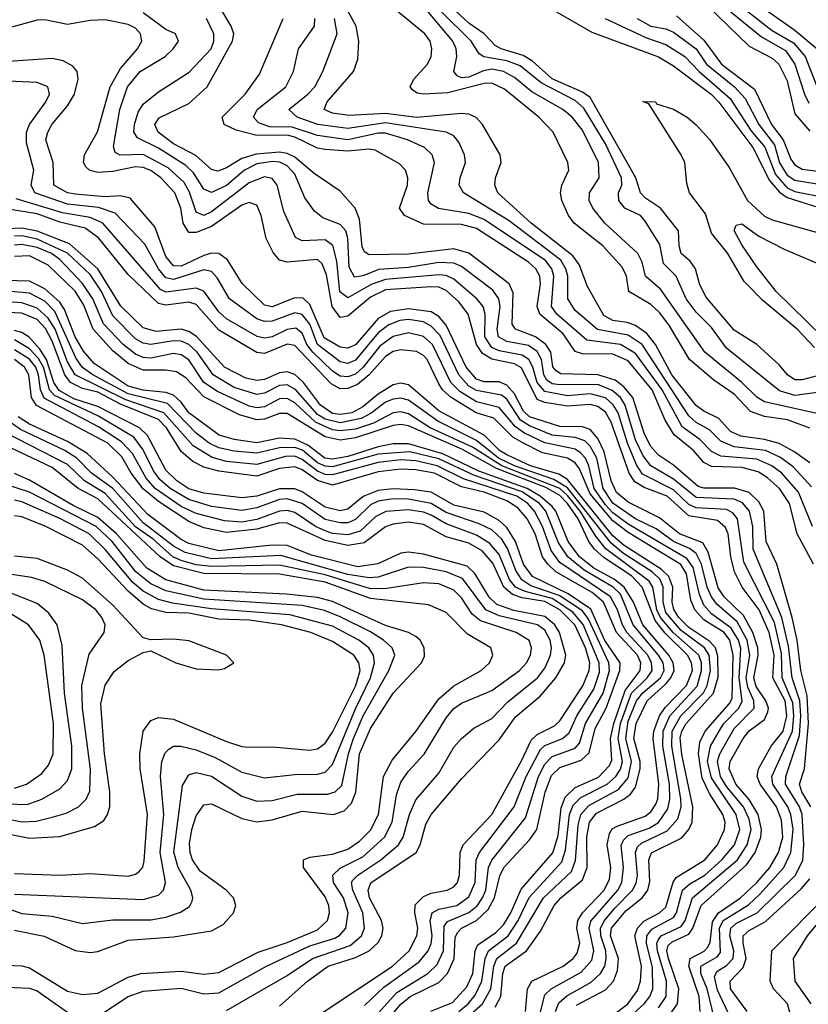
# Model space of a CAD drawing. Header units: inches. Extents: x 884549 to 1028252, y 526810 to 653624.
# Tile 1055 of 1056: x 1015004 to 1017086, y 635829 to 638427. Entities that reach past the tile are written whole.
import ezdxf

# ---------------------------------------------------------------- set-up
doc = ezdxf.new("R2010")
doc.units = ezdxf.units.IN
doc.header["$MEASUREMENT"] = 0
doc.layers.add('B0613', color=7, linetype='Continuous')

msp = doc.modelspace()

# ---------------------------------------------------------------- linework, layer by layer
at = {"layer": 'B0613', "color": 5}
for points, elevation in [([(1016826.8, 638526.8), (1016990, 638398.2), (1017046.3, 638366.3), (1017077.3, 638330), (1017109, 638249)], 1860), ([(1017090, 637257.4), (1017048, 637288), (1017008.9, 637308.9), (1016970, 637319.7), (1016907.7, 637327.7), (1016880.2, 637340.2), (1016850, 637374.5), (1016810, 637393.8), (1016790, 637408.7), (1016725.1, 637490), (1016682.6, 637570), (1016659.2, 637599.2), (1016630, 637619.7), (1016607.9, 637627.9), (1016570, 637632.9), (1016546.2, 637646.2), (1016503.3, 637723.3), (1016480.8, 637780.8), (1016464.2, 637804.2), (1016354.1, 637890), (1016266.5, 637970), (1016258.5, 637990), (1016259.7, 638010), (1016274.9, 638050), (1016272.3, 638070), (1016225.7, 638150), (1016209.2, 638169.2), (1016190, 638177.8), (1016170, 638179.6), (1016051.1, 638168.9), (1015970, 638179.3), (1015873.7, 638173.7), (1015830, 638180.6), (1015808, 638190), (1015815.5, 638210), (1015885.1, 638290), (1015897, 638323), (1015898.9, 638370), (1015892.6, 638410), (1015850, 638488.1)], 1820), ([(1017124.1, 637384.1), (1016970, 637418.4), (1016950, 637431.2), (1016910.6, 637470), (1016812.7, 637550), (1016695.8, 637715.8), (1016655.9, 637750), (1016647.5, 637787.5), (1016635.5, 637810), (1016548.7, 637890), (1016516.7, 637930), (1016507.7, 637950), (1016508.4, 637970), (1016533.3, 638010), (1016532.3, 638050), (1016490, 638135.6), (1016462.2, 638170), (1016437.8, 638190), (1016356.3, 638236.3), (1016310, 638274.6), (1016280.7, 638290), (1016250, 638296), (1016228.2, 638291.8), (1016190, 638275.7), (1016170, 638273.5), (1016158.4, 638278.4), (1016149.6, 638290), (1016157.9, 638330), (1016156.4, 638350), (1016147.8, 638370), (1016050, 638487.6)], 1760), ([(1016791.6, 638491.6), (1016930, 638357), (1016990, 638325.5), (1017008, 638310), (1017030, 638265.3), (1017050, 638178.9), (1017090, 638132.4)], 1820), ([(1016806, 638510), (1016962, 638382), (1017025.5, 638345.5), (1017050, 638310), (1017075.6, 638230), (1017087.1, 638207.1)], 1840), ([(1016893.2, 638510), (1017050, 638399.4), (1017109.5, 638350)], 1880), ([(1016390, 638465.5), (1016514.4, 638394.4), (1016690, 638329.2), (1016730, 638305.5), (1016828.9, 638230), (1016850, 638209.6), (1016939.6, 638090), (1016982.9, 638002.9), (1017010, 637972), (1017030, 637957.4), (1017130, 637926.2)], 1720), ([(1016838.4, 635790), (1016818.9, 635870), (1016801.7, 635910), (1016802.2, 635930), (1016845.3, 635954.7), (1016854.1, 635965.9), (1016851.2, 636030), (1016860.8, 636050), (1016928.3, 636091.7), (1016959.1, 636120.9), (1017021.1, 636190), (1017039.6, 636230), (1017045.4, 636290), (1017039.7, 636330), (1017031.7, 636350), (1016991.8, 636410), (1016989.2, 636430), (1017043.7, 636550), (1017047.6, 636590), (1017044.8, 636624.8), (1017017.1, 636690), (1017014.9, 636754.9), (1016996.2, 636836.2), (1016915.6, 636995.6), (1016899.2, 637110), (1016886.2, 637126.2), (1016870, 637134.5), (1016790, 637138.9), (1016770, 637147.7), (1016730, 637186.3), (1016648.2, 637228.2), (1016632.1, 637252.1), (1016608.1, 637310), (1016583.5, 637390), (1016571, 637411), (1016550, 637428.9), (1016510, 637439.4), (1016450, 637434.4), (1016390, 637445.9), (1016370.1, 637470), (1016358.9, 637510), (1016348.3, 637530), (1016330, 637541.9), (1016270, 637552.8), (1016250, 637561.7), (1016231.8, 637590), (1016232.5, 637650), (1016227.2, 637670), (1016210.6, 637690), (1016150, 637742.6), (1016130, 637751.6), (1016110, 637753.4), (1015970, 637741.3), (1015931.5, 637728.5), (1015870, 637693), (1015848.8, 637708.8), (1015840.7, 637790), (1015830.9, 637830.9), (1015810, 637846.5), (1015750, 637843.4), (1015732.3, 637852.3), (1015700.9, 637920.9), (1015684, 637990), (1015670, 638008), (1015650, 638012), (1015610, 637996.4), (1015510, 637919.8), (1015490, 637910), (1015470, 637919), (1015452.1, 637972.1), (1015437.7, 637997.7), (1015395.7, 638035.7), (1015330, 638071), (1015269.3, 638069.3), (1015256.2, 638076.2), (1015252, 638092), (1015267.9, 638190), (1015288.9, 638250), (1015322.2, 638290), (1015388.2, 638330), (1015408.9, 638350), (1015423.2, 638370), (1015415, 638390), (1015390, 638400.7), (1015330, 638444.6)], 1960), ([(1017092.8, 636350), (1017068.3, 636390), (1017062.6, 636410), (1017075.8, 636450), (1017086, 636570), (1017083.2, 636643.2), (1017066.3, 636710), (1017056.5, 636790), (1017043.5, 636850), (1017003, 636990), (1016974.1, 637050), (1016968.3, 637130), (1016955.2, 637155.2), (1016930, 637179.2), (1016890.9, 637190.9), (1016810.5, 637190.5), (1016795.3, 637195.3), (1016730, 637251.4), (1016690, 637277.6), (1016670, 637301.2), (1016653.4, 637333.4), (1016622.3, 637430), (1016598.4, 637458.4), (1016575.6, 637475.6), (1016530, 637490), (1016432.1, 637492.1), (1016420.1, 637500.1), (1016411.3, 637511.3), (1016405.9, 637550), (1016393.2, 637570), (1016365.4, 637590), (1016313, 637610), (1016304, 637624), (1016306.6, 637706.6), (1016296.5, 637730), (1016190, 637810.9), (1016150, 637822.1), (1016030, 637808.3), (1015926.9, 637806.9), (1015914.2, 637814.2), (1015907.7, 637827.7), (1015900.6, 637900.6), (1015889.7, 637929.7), (1015850, 637974.4), (1015781.2, 638021.2), (1015730, 638063.8), (1015710, 638073.8), (1015690, 638077.3), (1015628, 638072), (1015590, 638061), (1015550, 638036), (1015527.1, 638027.1), (1015510, 638031.4), (1015468.8, 638068.8), (1015410, 638099.3), (1015369.3, 638130), (1015360.8, 638150), (1015372.4, 638167.6), (1015450, 638205.4), (1015498.8, 638250), (1015565.8, 638370), (1015569, 638390), (1015562.1, 638410), (1015535.3, 638455.3)], 1920), ([(1017090, 637349.5), (1017031, 637371), (1016970, 637379.7), (1016933, 637393), (1016890, 637438.8), (1016836.2, 637476.2), (1016772.3, 637530), (1016719.6, 637619.6), (1016693.4, 637653.4), (1016670, 637675.4), (1016611.6, 637710), (1016605.7, 637750), (1016594, 637774), (1016543.4, 637830), (1016468.1, 637890), (1016452.5, 637910), (1016434.8, 637950), (1016431.8, 637970), (1016435, 637990), (1016453.7, 638030), (1016451.2, 638050), (1016412.1, 638130), (1016374.6, 638170), (1016284, 638244), (1016250, 638259.5), (1016230, 638258.4), (1016134, 638234), (1016070.2, 638230.2), (1016053, 638233), (1016041.4, 638241.4), (1016034.5, 638250), (1016044.6, 638270), (1016080.8, 638310), (1016089.9, 638330), (1016092, 638350), (1016087.3, 638370), (1016073.8, 638390), (1015990, 638458.6)], 1780), ([(1017110, 637443.5), (1017050, 637435.4), (1017010, 637447.8), (1016870, 637560.1), (1016830, 637614.9), (1016790, 637655.3), (1016763.2, 637690), (1016737.1, 637750), (1016703.6, 637783.6), (1016694.1, 637834.1), (1016655.5, 637895.5), (1016642.5, 637910), (1016601.2, 637930), (1016585.9, 637950), (1016584.6, 637970), (1016593.2, 637990), (1016592.2, 638010), (1016550, 638099.2), (1016493.1, 638193.1), (1016470, 638213.3), (1016380.2, 638260.2), (1016325.5, 638305.5), (1016290, 638318.2), (1016229.1, 638329.1), (1016216.5, 638336.5), (1016195.8, 638370), (1016114.9, 638450)], 1740), ([(1017110, 637487.4), (1017070, 637476.8), (1017050, 637476.8), (1017030.7, 637490), (1017010, 637515.6), (1016950, 637569.9), (1016890, 637607.9), (1016815.5, 637695.5), (1016798.4, 637730), (1016787.8, 637770), (1016773.8, 637790), (1016750.2, 637810.2), (1016744.7, 637830), (1016743.4, 637870), (1016695.3, 637930), (1016655.9, 637955.9), (1016642.7, 637970), (1016630.9, 638010), (1016510, 638221.3), (1016490, 638236.1), (1016410, 638270.9), (1016357.5, 638317.5), (1016332.8, 638332.8), (1016274.9, 638350), (1016258.9, 638358.9), (1016229.9, 638390), (1016190, 638417.4), (1016154.8, 638450)], 1720), ([(1016737.4, 638437.4), (1016810, 638373), (1016856.6, 638310), (1016943.4, 638243.4), (1016988.7, 638150), (1017019.8, 638110), (1017039.3, 638059.3), (1017050, 638044.3), (1017070, 638032.9), (1017130, 638024.3)], 1780), ([(1016800.6, 635810), (1016797.8, 635850), (1016770.3, 635930), (1016773.6, 635950), (1016810.9, 635969.1), (1016820.6, 635979.4), (1016827.1, 635992.9), (1016833, 636047), (1016848.7, 636070), (1016906.8, 636110), (1016950, 636150.4), (1016984, 636190), (1017007.1, 636230), (1017018.2, 636270), (1017014.8, 636314.8), (1017001.5, 636350), (1016958.4, 636410), (1016950.4, 636430), (1016954, 636450), (1016987.3, 636510), (1017019.8, 636550), (1017029.3, 636590), (1017024.4, 636630), (1016992.5, 636690), (1016995.4, 636750), (1016982.8, 636810), (1016956.3, 636870), (1016911.4, 636930), (1016890.7, 636970), (1016881, 637010), (1016874.2, 637070), (1016867.4, 637087.4), (1016845.8, 637105.8), (1016770, 637118.1), (1016712.9, 637170), (1016652.8, 637192.8), (1016627.9, 637207.9), (1016612.7, 637230), (1016565.3, 637365.3), (1016550, 637391.8), (1016530, 637406), (1016510, 637411.3), (1016450, 637407.5), (1016390, 637417.3), (1016370, 637424.9), (1016328.3, 637508.3), (1016310, 637519.2), (1016250, 637530.9), (1016226.1, 637546.1), (1016209.7, 637570), (1016188, 637650), (1016162.8, 637682.8), (1016130, 637712.8), (1016110, 637721), (1016090, 637722.4), (1015970, 637713.9), (1015930, 637695), (1015870, 637644.6), (1015850, 637641.5), (1015828.8, 637670), (1015813.8, 637753.8), (1015802.7, 637782.7), (1015790, 637794.6), (1015710, 637786.8), (1015690, 637792.5), (1015672.9, 637812.9), (1015654.2, 637850), (1015641.5, 637910), (1015630, 637937.7), (1015610, 637944.2), (1015590, 637937.8), (1015510, 637881.1), (1015470, 637865.3), (1015450, 637865.1), (1015435.5, 637890), (1015429.6, 637930), (1015413.4, 637970), (1015376.4, 638010), (1015350, 638028.6), (1015330, 638036.7), (1015310, 638038.7), (1015250, 638026.1), (1015210, 638024), (1015189.3, 638029.3), (1015178.9, 638038.9), (1015172.3, 638050), (1015175, 638070), (1015209, 638131), (1015243, 638250), (1015270, 638298.3), (1015314.6, 638350), (1015326.4, 638370), (1015323.2, 638390), (1015310, 638404.3), (1015290, 638414), (1015230, 638426.2), (1015190, 638424.6), (1015130, 638414.5), (1015070, 638426.8), (1015050, 638426), (1014950, 638398.4)], 1980), ([(1016882.3, 635790), (1016846.3, 635866.3), (1016838.2, 635901.8), (1016844, 635916), (1016870, 635931.8), (1016887.3, 635950), (1016888.9, 635970), (1016878.5, 636010), (1016881.4, 636030), (1016896.6, 636043.4), (1016950.7, 636070), (1017051.3, 636168.7), (1017071.2, 636208.8), (1017074.3, 636250), (1017069.8, 636330), (1017062.4, 636350), (1017025.4, 636410), (1017026.1, 636430), (1017062.1, 636537.9), (1017066.2, 636590), (1017063.5, 636630), (1017043.3, 636690), (1017033.8, 636773.8), (1017016.2, 636850), (1016940.5, 637030), (1016939, 637090), (1016930.2, 637130), (1016912.1, 637152.1), (1016890, 637161.4), (1016790, 637165.9), (1016730, 637214.5), (1016670, 637250.2), (1016650, 637276.2), (1016630, 637318.7), (1016602.7, 637410), (1016589.9, 637429.9), (1016568.4, 637448.4), (1016530, 637464), (1016430, 637463.7), (1016410, 637466.5), (1016395.9, 637475.9), (1016387.2, 637490), (1016381.1, 637530), (1016370, 637551.4), (1016347.2, 637567.2), (1016290, 637577.6), (1016268.1, 637590), (1016264.2, 637610), (1016272.4, 637670), (1016269, 637690), (1016253.2, 637713.2), (1016170, 637775.6), (1016150, 637784.5), (1016110, 637785.9), (1016030, 637773.5), (1015952.4, 637767.6), (1015910, 637750.9), (1015887.5, 637747.5), (1015874, 637774), (1015870.1, 637850.1), (1015865.2, 637870), (1015850, 637886.5), (1015804, 637904), (1015782.1, 637922.1), (1015756.6, 637956.6), (1015730, 638019), (1015710, 638041.3), (1015690.6, 638050.6), (1015672.4, 638052.4), (1015630, 638046.4), (1015597.3, 638030), (1015550, 637989.6), (1015510, 637970.8), (1015490, 637979.9), (1015462.6, 638022.6), (1015442.2, 638042.2), (1015370, 638088.2), (1015315.1, 638115.1), (1015305.4, 638130), (1015307.2, 638150), (1015316.9, 638183.1), (1015330, 638203.9), (1015370, 638236.9), (1015451.7, 638288.3), (1015509.6, 638350), (1015516.6, 638370), (1015516.1, 638390), (1015496.8, 638430)], 1940), ([(1017099.5, 636990), (1017056.5, 637070), (1017036.4, 637150), (1017009.7, 637190), (1016978.4, 637218.4), (1016953.8, 637233.8), (1016910, 637245), (1016830, 637247.8), (1016810, 637258.8), (1016783.1, 637290), (1016731.6, 637331.6), (1016707.5, 637370), (1016673.7, 637450), (1016610, 637526.6), (1016570, 637544.7), (1016490, 637545.2), (1016470, 637551.3), (1016438.2, 637598.2), (1016377.2, 637650), (1016370.1, 637670), (1016378.4, 637730), (1016377, 637750), (1016366.8, 637770), (1016346.9, 637786.9), (1016210, 637876.4), (1016170, 637886.3), (1016070, 637887), (1016019.4, 637910), (1016006.2, 637930), (1016027.5, 637990), (1016028.5, 638010), (1016022.8, 638030), (1016006.9, 638046.9), (1015942.4, 638082.4), (1015924.9, 638084.9), (1015870, 638080), (1015810, 638084.4), (1015790, 638087.8), (1015730, 638117.1), (1015710, 638122.3), (1015630, 638121.5), (1015575.2, 638135.2), (1015543.4, 638150), (1015538.5, 638170), (1015598.8, 638230), (1015636.8, 638283.2), (1015699.9, 638430)], 1880), ([(1017097, 637090), (1017060.2, 637180.2), (1017015.7, 637230), (1016989.3, 637250), (1016950, 637267.1), (1016855.2, 637275.2), (1016830, 637287.3), (1016799.5, 637319.5), (1016753.1, 637353.1), (1016700.4, 637450), (1016630, 637546.5), (1016590, 637570.1), (1016501.4, 637581.5), (1016421.6, 637650), (1016407.4, 637670), (1016414.1, 637750), (1016408.5, 637770), (1016391.9, 637791.9), (1016230, 637899.5), (1016190, 637915.5), (1016109.1, 637929.1), (1016090, 637940.4), (1016083.3, 637950), (1016081, 637970), (1016099.1, 638050), (1016093.2, 638070), (1016072.8, 638090), (1016028.1, 638110), (1015970, 638127.4), (1015950, 638127.4), (1015870, 638110.3), (1015790, 638121.6), (1015723.4, 638143.4), (1015664.5, 638144.5), (1015634.6, 638154.6), (1015621.3, 638170), (1015630.6, 638190), (1015706.7, 638250), (1015726.5, 638290), (1015740.1, 638350), (1015782.1, 638410), (1015782.8, 638430)], 1860), ([(1017094.5, 637194.5), (1017046.4, 637246.4), (1017012, 637272), (1016973, 637290), (1016890, 637300.3), (1016854.6, 637314.6), (1016825.2, 637345.2), (1016790, 637363.8), (1016770, 637381.6), (1016647.3, 637570), (1016610, 637594.6), (1016529.2, 637609.2), (1016470, 637659.8), (1016450.8, 637690), (1016450.8, 637750), (1016445.5, 637770), (1016432.1, 637792.1), (1016296.1, 637896.1), (1016175.3, 637970), (1016164.5, 637990), (1016166.7, 638010), (1016180.6, 638050), (1016178, 638070), (1016163.6, 638103.6), (1016150, 638120.7), (1016129.7, 638130), (1015970, 638155), (1015870, 638139.7), (1015790.8, 638150), (1015736.1, 638170), (1015714.5, 638190), (1015764.9, 638230), (1015783.1, 638250), (1015804, 638290), (1015841.9, 638390), (1015834.9, 638430)], 1840), ([(1016549.8, 638429.8), (1016658.8, 638378.8), (1016710, 638361.6), (1016760.1, 638330), (1016797.9, 638290), (1016879.3, 638219.3), (1016934.4, 638134.4), (1016970.7, 638090.7), (1016998.9, 638018.9), (1017030, 637983.6), (1017050, 637973.7), (1017130, 637958.2)], 1740), ([(1016633.7, 638430), (1016670, 638409.9), (1016710, 638402.7), (1016730, 638394.4), (1016789.6, 638350), (1016817, 638310), (1016890.5, 638250), (1016918.7, 638218.6), (1016955.5, 638150), (1016996.3, 638096.3), (1017010, 638049.4), (1017030, 638016.4), (1017050, 638003.2), (1017130, 637990)], 1760), ([(1016719.7, 635800.3), (1016740.7, 635830), (1016743.6, 635870), (1016716.3, 635950), (1016711.9, 635970), (1016716.2, 635983.8), (1016726.1, 635993.9), (1016770, 636014), (1016780.7, 636030), (1016802.6, 636090), (1016922.9, 636197.1), (1016945.5, 636230), (1016960.5, 636270), (1016962.2, 636290), (1016953.6, 636330), (1016930, 636369.8), (1016894.7, 636410), (1016876.7, 636450), (1016879.4, 636470), (1016913.7, 636530), (1016929.4, 636550.6), (1016970, 636580.5), (1016979.1, 636600.9), (1016980.4, 636610), (1016973.3, 636630), (1016947.9, 636667.9), (1016942.4, 636690), (1016953.7, 636750), (1016952.5, 636770), (1016939, 636810), (1016914.6, 636854.6), (1016864, 636904), (1016848.1, 636928.1), (1016821.7, 637021.7), (1016806.9, 637046.9), (1016746, 637070), (1016692.7, 637112.7), (1016610, 637154.2), (1016579.5, 637179.5), (1016565.2, 637210), (1016547.1, 637287.1), (1016530, 637321.8), (1016510, 637345.5), (1016490, 637352.9), (1016430, 637353.9), (1016350, 637378.8), (1016333.7, 637393.8), (1016310, 637440), (1016290, 637462.8), (1016270, 637471), (1016230, 637471.4), (1016210, 637478.5), (1016182.7, 637510), (1016130, 637620.9), (1016110, 637643.8), (1016090, 637656.5), (1016030, 637664.1), (1015982.6, 637657.4), (1015950, 637638.7), (1015890, 637569.4), (1015870, 637560.2), (1015850, 637562.7), (1015807.8, 637587.8), (1015770, 637675.3), (1015752.4, 637692.4), (1015730, 637693.4), (1015670, 637669.2), (1015650, 637674), (1015591.1, 637731.1), (1015552.9, 637793), (1015530, 637809.9), (1015510, 637810.5), (1015490, 637804.7), (1015430, 637777), (1015410, 637777.9), (1015390, 637802.1), (1015360.5, 637880.5), (1015295.7, 637955.7), (1015270, 637961.8), (1015230, 637959.4), (1015150, 637966.4), (1015129.9, 637970), (1015093.7, 637990), (1015092.4, 638050), (1015073.2, 638110), (1015077.8, 638130), (1015089.2, 638150), (1015130, 638199.7), (1015148.2, 638230), (1015158.6, 638270), (1015155.8, 638290), (1015144.3, 638304.3), (1015118.7, 638318.7), (1015090, 638324.1), (1014910, 638312.6)], 2020), ([(1016690, 635819.4), (1016710.9, 635850), (1016711.3, 635890), (1016687.9, 635970), (1016686.2, 635990), (1016690, 635999.9), (1016697.7, 636010), (1016750, 636034.7), (1016760.3, 636050), (1016780.1, 636110), (1016898.5, 636210), (1016924.8, 636250), (1016934.6, 636290), (1016930, 636317.1), (1016914.6, 636350), (1016870, 636403.9), (1016854.1, 636430), (1016845.9, 636470), (1016852.1, 636490), (1016890, 636556.3), (1016942.9, 636610), (1016941.6, 636630), (1016925.9, 636665.9), (1016921.6, 636690), (1016931.5, 636750), (1016924.5, 636790), (1016897.9, 636837.9), (1016844.4, 636884.4), (1016830, 636903.8), (1016818.9, 636930), (1016803.9, 636990), (1016790, 637018.9), (1016772.1, 637032.1), (1016729.5, 637050), (1016683.9, 637083.9), (1016630, 637110.3), (1016570, 637151.2), (1016544.6, 637190), (1016527.7, 637270), (1016510, 637301.9), (1016495.6, 637315.6), (1016470, 637324.3), (1016410, 637330.5), (1016350, 637355.3), (1016325.7, 637370), (1016290, 637425.6), (1016276.1, 637436.1), (1016210, 637448.5), (1016190, 637460.4), (1016163.4, 637490), (1016113.5, 637593.5), (1016090, 637618.5), (1016070, 637629.4), (1016030, 637635.6), (1016007.1, 637632.9), (1015978.6, 637621.4), (1015950, 637600.7), (1015890, 637529), (1015870, 637520.1), (1015850, 637523.8), (1015790, 637569.6), (1015770, 637623.9), (1015750, 637648.7), (1015730, 637653.1), (1015670, 637631.4), (1015650, 637630.6), (1015630, 637637.9), (1015557.4, 637690), (1015525.4, 637745.4), (1015510, 637762.7), (1015490, 637766.9), (1015410, 637741), (1015390, 637745.9), (1015370.3, 637770), (1015334.5, 637834.5), (1015256.2, 637916.2), (1015211.7, 637931.7), (1015130, 637940.5), (1015044.1, 637970), (1015034.2, 637990), (1015041.5, 638030), (1015021.6, 638101.6), (1015022, 638130), (1015029.8, 638150.2), (1015073.3, 638210), (1015083, 638230), (1015078.6, 638250), (1015050, 638261.4), (1014954.3, 638265.7)], 2040), ([(1017101.9, 637561.9), (1017056.2, 637610), (1016965.9, 637685.9), (1016916.5, 637736.5), (1016873.2, 637810), (1016830, 637863.8), (1016814.4, 637914.4), (1016772.1, 637970), (1016765.1, 637994.9), (1016759.6, 638050), (1016750.5, 638070), (1016664.7, 638204.7), (1016648.7, 638211.3), (1016682, 638210), (1016685.3, 638205.3), (1016730, 638190.8), (1016765.9, 638170), (1016790, 638149.3), (1016825.6, 638110), (1016876.9, 638036.9), (1016925.4, 637950), (1016970, 637908.3), (1016990, 637899), (1017122.1, 637862.1)], 1680), ([(1016585.7, 635770), (1016652.1, 635830), (1016667.2, 635850), (1016675.2, 635870), (1016674.3, 635925.7), (1016658.6, 635990), (1016659.2, 636010), (1016672.4, 636027.6), (1016730, 636058.3), (1016737.6, 636070), (1016754.1, 636130), (1016773.3, 636146.7), (1016812.6, 636170), (1016857.8, 636210), (1016890.7, 636250), (1016904.7, 636290), (1016895.5, 636330), (1016830, 636426.4), (1016819.7, 636470), (1016828, 636510), (1016850.3, 636550), (1016862.4, 636570), (1016902.6, 636610), (1016910.8, 636629.2), (1016903.2, 636690), (1016907.9, 636767.9), (1016901.8, 636790), (1016881.8, 636821.8), (1016830, 636859.7), (1016810, 636882.1), (1016798.1, 636910), (1016781.4, 636981.4), (1016765.5, 637005.5), (1016610, 637095.8), (1016570, 637125.7), (1016550, 637147.1), (1016520.8, 637190), (1016506.8, 637250), (1016497.4, 637270), (1016484.5, 637284.5), (1016470, 637293.5), (1016390.1, 637310.1), (1016336.3, 637336.3), (1016312.4, 637352.4), (1016270, 637403.5), (1016210, 637418.5), (1016166.1, 637446.1), (1016142.1, 637470), (1016094.1, 637570), (1016070, 637590.6), (1016030, 637600.3), (1015990, 637591.4), (1015954.8, 637565.2), (1015910.3, 637509.7), (1015890, 637491.9), (1015870, 637484.5), (1015850, 637486.6), (1015830, 637499.3), (1015777.5, 637550), (1015762.3, 637570), (1015750, 637599.4), (1015732.7, 637612.7), (1015710, 637609.8), (1015670, 637590.2), (1015650, 637586.3), (1015631.2, 637591.2), (1015550, 637637.4), (1015530, 637655.9), (1015490, 637710.8), (1015470, 637718.7), (1015390, 637708.2), (1015375.3, 637715.3), (1015223.8, 637890), (1015190, 637905.2), (1015117.3, 637917.3), (1014994.4, 637954.4)], 2060), ([(1016556.3, 635790), (1016609.6, 635830.4), (1016634.9, 635865.1), (1016643, 635890), (1016645.5, 635930), (1016627.5, 636010), (1016634.9, 636030), (1016651.5, 636048.5), (1016693, 636070), (1016710, 636084.9), (1016728.6, 636151.4), (1016736.6, 636163.4), (1016812.9, 636210), (1016845.9, 636250), (1016864.4, 636290), (1016866, 636310), (1016859.9, 636330), (1016825.2, 636385.2), (1016805.8, 636425.8), (1016795.6, 636490), (1016799.7, 636520.3), (1016813.9, 636550), (1016877.6, 636622.4), (1016884.4, 636635.6), (1016887.1, 636750), (1016878.9, 636790), (1016863.4, 636810), (1016810, 636843.1), (1016786, 636870), (1016775.7, 636895.7), (1016764.4, 636964.4), (1016749.6, 636989.6), (1016610, 637074.1), (1016570, 637104.9), (1016510, 637175.9), (1016482, 637242), (1016470, 637257.6), (1016449.8, 637269.8), (1016384.3, 637284.3), (1016330, 637311), (1016305.6, 637325.6), (1016255.2, 637375.2), (1016209.4, 637390), (1016143.1, 637430), (1016120.4, 637450), (1016110, 637465.8), (1016079.8, 637530), (1016070, 637541.2), (1016051.2, 637551.2), (1016010, 637555.8), (1015990, 637551.2), (1015970, 637538.4), (1015926.3, 637490), (1015895.6, 637464.4), (1015870, 637453.5), (1015850, 637453), (1015826.4, 637466.4), (1015730, 637567.5), (1015710, 637570.4), (1015650, 637546.2), (1015630, 637548.8), (1015530, 637607.9), (1015470, 637675.1), (1015450, 637681.8), (1015390, 637673.4), (1015370, 637677.8), (1015290, 637754.4), (1015211.6, 637851.6), (1015177, 637877), (1015110, 637893.1), (1015050, 637915), (1014950.3, 637930.3)], 2080), ([(1017123.4, 637590), (1017001.1, 637710), (1016950, 637774.7), (1016910, 637832.6), (1016890, 637870.8), (1016895.2, 637884.8), (1016910, 637888.6), (1016955.4, 637855.4), (1017021.7, 637821.7), (1017133.8, 637773.8)], 1660), ([(1016473.5, 635826.5), (1016550, 635867.4), (1016571.8, 635890), (1016582.1, 635917.8), (1016584.4, 635950), (1016563.9, 636010), (1016566, 636030), (1016604, 636076), (1016646.9, 636110), (1016662.5, 636130), (1016667.3, 636152.7), (1016664.7, 636210), (1016671.5, 636228.5), (1016751.5, 636268.5), (1016770.1, 636289.9), (1016778.9, 636310), (1016780.7, 636350), (1016751.5, 636488.5), (1016747.7, 636532.3), (1016751.6, 636550), (1016763.6, 636570), (1016835.7, 636650), (1016847.4, 636692.6), (1016847.3, 636747.3), (1016840.5, 636770), (1016825.9, 636785.9), (1016770, 636822.9), (1016743.6, 636850), (1016730.7, 636870.7), (1016726.5, 636890), (1016727.8, 636930), (1016717.8, 636957.8), (1016697.4, 636977.4), (1016600, 637040), (1016570, 637064.8), (1016450, 637214), (1016427.6, 637227.6), (1016352, 637250), (1016290, 637278.4), (1016270.2, 637290.2), (1016230, 637331.1), (1016110, 637394.9), (1016030, 637463.5), (1016010, 637468.1), (1015990, 637463.4), (1015950, 637439), (1015910, 637405.7), (1015881.1, 637390), (1015850, 637384.8), (1015830, 637388.1), (1015797.6, 637410), (1015753.3, 637470), (1015730, 637490.8), (1015710, 637497.9), (1015690, 637495), (1015650, 637477.3), (1015630, 637474.5), (1015600.7, 637480.7), (1015544.9, 637510), (1015470.7, 637590.7), (1015450, 637604.6), (1015430, 637610.1), (1015363.8, 637603.8), (1015330, 637614.1), (1015271, 637671), (1015210, 637769.4), (1015135.4, 637835.4), (1015050, 637868.6), (1015010, 637877.2), (1014970, 637875.1)], 2120), ([(1016418, 635810), (1016427, 635833), (1016448.4, 635851.6), (1016512.7, 635887.3), (1016537.4, 635910), (1016548.5, 635930), (1016552.2, 635950), (1016551, 635970), (1016537.8, 636010), (1016537.2, 636030), (1016548, 636050), (1016576.3, 636083.7), (1016621.5, 636130), (1016631.2, 636148.8), (1016634.9, 636170), (1016629.4, 636230), (1016635.2, 636244.8), (1016645.5, 636254.5), (1016713.4, 636286.6), (1016741.4, 636318.6), (1016749.8, 636350), (1016749.1, 636370.9), (1016725.1, 636510), (1016726.1, 636550), (1016749.5, 636590), (1016808.8, 636651.2), (1016819.2, 636670), (1016827.4, 636710), (1016824.2, 636750), (1016812, 636770), (1016750, 636815.3), (1016710, 636862.5), (1016703, 636890), (1016702.8, 636930), (1016694.6, 636950), (1016673.3, 636970), (1016598.3, 637018.3), (1016565.4, 637045.4), (1016450, 637192), (1016414, 637214), (1016310.2, 637250), (1016268.1, 637270), (1016210, 637316.2), (1016107.6, 637367.6), (1016030, 637423.2), (1016010, 637428), (1015990, 637425.7), (1015970, 637417.5), (1015931.5, 637388.5), (1015905.2, 637374.8), (1015850, 637363.2), (1015810, 637372.5), (1015790, 637385.4), (1015731.6, 637451.6), (1015710, 637463.1), (1015690, 637462.1), (1015650, 637441.2), (1015630, 637437.8), (1015570, 637456.4), (1015514.8, 637490), (1015472.5, 637550), (1015450, 637570.1), (1015430, 637578.6), (1015410, 637579.9), (1015350, 637569.8), (1015330, 637573.8), (1015310, 637585.1), (1015250, 637645.8), (1015219.7, 637710), (1015190, 637754.2), (1015130, 637811.1), (1015050, 637848.1), (1015010, 637856.5), (1014990, 637855.8)], 2140), ([(1016369.3, 635770.7), (1016390, 635854.3), (1016407, 635870), (1016485.9, 635914.1), (1016514.3, 635945.7), (1016519.4, 635970), (1016507.2, 636030), (1016511.7, 636048.3), (1016582.6, 636130), (1016593.5, 636150), (1016598.2, 636190), (1016592, 636248), (1016597.6, 636262.4), (1016610, 636274.3), (1016666.1, 636293.9), (1016690, 636308.9), (1016715.2, 636344.8), (1016720.1, 636370), (1016719.4, 636410), (1016702.1, 636510), (1016702.3, 636550), (1016720.1, 636590), (1016792, 636668), (1016804, 636710), (1016803.7, 636730), (1016796.5, 636750), (1016729.4, 636810), (1016695.2, 636850), (1016685.6, 636870), (1016675.3, 636930), (1016665.3, 636945.3), (1016551.2, 637031.2), (1016524.6, 637064.6), (1016483.3, 637130), (1016450, 637171.9), (1016429.8, 637189.8), (1016276.8, 637250), (1016199.4, 637299.4), (1016087.9, 637350), (1016030, 637387.4), (1016010, 637392.1), (1015990, 637389.4), (1015937.7, 637362.3), (1015890, 637346.8), (1015850, 637342.3), (1015830, 637345.2), (1015784.8, 637364.8), (1015730, 637415.7), (1015710, 637427.7), (1015690, 637426.7), (1015650, 637405.6), (1015630, 637402.9), (1015610, 637406.8), (1015525.7, 637445.7), (1015490, 637469.6), (1015450, 637529.2), (1015430, 637542.9), (1015410, 637546.6), (1015350, 637533.7), (1015330, 637535.7), (1015310, 637544.3), (1015276.7, 637570), (1015224.8, 637624.8), (1015196.8, 637690), (1015170, 637731.3), (1015110, 637794.3), (1015087.5, 637810), (1015050, 637826.2), (1015010, 637834.2), (1014990, 637832.4)], 2160), ([(1016339.3, 635810), (1016344.2, 635870), (1016355.5, 635890), (1016438.5, 635930), (1016465.3, 635950), (1016475.8, 635964.2), (1016482.3, 635990), (1016475.1, 636030), (1016477.3, 636050), (1016490, 636070), (1016547.1, 636130), (1016561.1, 636158.9), (1016564.3, 636190), (1016555.2, 636250), (1016560.6, 636279.4), (1016568.3, 636291.7), (1016581, 636299), (1016654.9, 636325.1), (1016670, 636337), (1016683.1, 636356.9), (1016688.5, 636371.5), (1016691.3, 636410), (1016676, 636530), (1016677.9, 636550), (1016692.8, 636590), (1016708.2, 636611.8), (1016764.3, 636670), (1016779.9, 636710), (1016777.8, 636730), (1016766.7, 636750), (1016708.3, 636808.3), (1016681.7, 636841.7), (1016647.6, 636930), (1016619.3, 636959.3), (1016546.7, 637006.7), (1016521.4, 637030), (1016506.8, 637050), (1016477.8, 637110), (1016450.2, 637150), (1016430, 637171.8), (1016393, 637193), (1016263, 637243), (1016173.2, 637293.2), (1016030, 637355), (1016010, 637359.1), (1015990, 637355.9), (1015890, 637323.3), (1015850, 637317.3), (1015810, 637326.7), (1015710, 637388.1), (1015690, 637387.8), (1015650, 637372.9), (1015630, 637370.8), (1015584, 637384), (1015490, 637431.8), (1015442.2, 637482.2), (1015417.9, 637497.9), (1015390, 637502.2), (1015330, 637501.8), (1015290, 637520.1), (1015250, 637553.3), (1015197.6, 637610), (1015173.3, 637673.3), (1015150.7, 637710.7), (1015079, 637779), (1015030, 637803.6), (1014990, 637802.5)], 2180), ([(1016258.8, 635821.2), (1016274.5, 635850), (1016279.2, 635910), (1016285.3, 635930), (1016342, 635970), (1016378.4, 636021.6), (1016414.8, 636090), (1016432.1, 636110), (1016490, 636157.1), (1016502.2, 636190), (1016501.5, 636270), (1016508.1, 636310), (1016526.7, 636333.3), (1016598.4, 636370), (1016616.4, 636383.6), (1016630, 636401.9), (1016641.8, 636450), (1016641.6, 636470), (1016625.3, 636530), (1016631.4, 636570), (1016660.7, 636630), (1016710, 636674.6), (1016723, 636690), (1016731.7, 636710), (1016729.2, 636730), (1016717.3, 636750), (1016649.2, 636830), (1016624.5, 636890), (1016599.8, 636930), (1016574, 636950), (1016520, 636980), (1016482.1, 637010), (1016451.5, 637050), (1016419.1, 637130), (1016410, 637142.6), (1016377.9, 637170), (1016343.6, 637190), (1016215.9, 637235.9), (1016121.3, 637281.3), (1016030, 637307.5), (1015990, 637307.4), (1015950, 637300.3), (1015870, 637274.7), (1015830, 637267.6), (1015809.3, 637270), (1015764.7, 637304.7), (1015730, 637320.4), (1015690, 637322.9), (1015630, 637310.3), (1015570, 637318.9), (1015530.9, 637330.9), (1015450, 637389.6), (1015430, 637418), (1015410, 637435.9), (1015390, 637443.6), (1015330, 637449.1), (1015290, 637460.4), (1015200.2, 637520.2), (1015172.3, 637552.3), (1015150.5, 637590), (1015122.1, 637662.1), (1015110, 637681.6), (1015070, 637716.5), (1015030, 637737.2), (1014930, 637740)], 2220), ([(1016174.8, 635785.2), (1016225.8, 635830), (1016247.9, 635870), (1016256, 635930), (1016263.9, 635950), (1016315.2, 635990), (1016386.5, 636110), (1016461, 636179), (1016471.4, 636208.6), (1016478.5, 636301.5), (1016485.6, 636330), (1016506.7, 636353.3), (1016584.3, 636395.7), (1016610, 636426.3), (1016619.4, 636470), (1016603.9, 636530), (1016610, 636575.9), (1016631.9, 636630), (1016648.8, 636651.2), (1016695.7, 636690), (1016705.3, 636710), (1016702.7, 636730), (1016690.5, 636750), (1016623.5, 636830), (1016590, 636911.1), (1016570.9, 636930), (1016494.4, 636974.4), (1016451.2, 637010), (1016426.3, 637046.3), (1016392.5, 637130), (1016375.8, 637150), (1016330, 637181), (1016204.2, 637224.2), (1016110, 637268.3), (1016033.5, 637286.5), (1015950, 637281), (1015830, 637247.4), (1015810, 637248.6), (1015790, 637257.6), (1015750.7, 637290.7), (1015730, 637298.5), (1015690, 637297.3), (1015630, 637283.2), (1015570, 637288.1), (1015530, 637297.1), (1015503.9, 637310), (1015470, 637336.4), (1015394, 637414), (1015290, 637439.7), (1015197.1, 637490), (1015170, 637509.2), (1015152.6, 637532.6), (1015096.6, 637656.6), (1015070, 637684.3), (1015030, 637705.3), (1014930, 637713.8)], 2240), ([(1016162.9, 635810), (1016187.5, 635830), (1016206.7, 635853.3), (1016223.7, 635890), (1016232.5, 635950), (1016241.9, 635970), (1016293.1, 636010), (1016319.7, 636050), (1016349, 636111), (1016435.4, 636204.6), (1016444.5, 636235.5), (1016455.6, 636330), (1016465.3, 636354.7), (1016485.4, 636374.5), (1016555, 636410), (1016577.4, 636430), (1016590, 636449.2), (1016595.3, 636470), (1016583.9, 636530), (1016589.7, 636570), (1016619.4, 636650), (1016660.6, 636690), (1016673.5, 636710), (1016671.9, 636730), (1016661.9, 636750), (1016606.8, 636810), (1016594.9, 636830), (1016581.9, 636870), (1016564, 636904), (1016430, 636995.1), (1016406.8, 637026.8), (1016384.5, 637090), (1016363.1, 637130), (1016345.1, 637150), (1016316.2, 637170), (1016175.8, 637215.8), (1016105.9, 637250), (1016050, 637263.3), (1016010, 637265.2), (1015950, 637258.7), (1015830, 637225.8), (1015810, 637227.2), (1015790, 637235.4), (1015750, 637266.3), (1015730, 637274.9), (1015705.7, 637274.3), (1015630, 637253), (1015550, 637261.4), (1015511.7, 637271.7), (1015462.2, 637302.2), (1015384.6, 637390), (1015284.2, 637424.2), (1015150, 637490), (1015130, 637524), (1015097.6, 637610), (1015079.5, 637639.5), (1015050, 637665.9), (1015010, 637680), (1014930, 637685.4)], 2260), ([(1016088.9, 635811.1), (1016146.6, 635833.4), (1016184.5, 635875.5), (1016200.5, 635910), (1016206.2, 635970), (1016213.8, 635986.2), (1016261.1, 636018.9), (1016281.2, 636038.8), (1016300.6, 636070), (1016327.6, 636132.4), (1016411.4, 636228.6), (1016425.2, 636274.8), (1016433, 636347), (1016444.2, 636375.8), (1016470, 636401.2), (1016531.5, 636428.5), (1016560.9, 636459.1), (1016566.8, 636473.2), (1016563.6, 636530), (1016572, 636570), (1016602.6, 636657.4), (1016641.6, 636710), (1016643.3, 636730), (1016635.1, 636750), (1016579.3, 636810), (1016544.8, 636890), (1016515.2, 636915.2), (1016419.6, 636970), (1016398.2, 636990), (1016384.5, 637010), (1016364.6, 637070), (1016344, 637110), (1016319.3, 637139.3), (1016290, 637157.8), (1016230, 637180.3), (1016170, 637194.8), (1016098.7, 637230), (1016050, 637239.3), (1016010, 637241), (1015950, 637233.7), (1015830, 637198.5), (1015790, 637211.3), (1015750, 637238.9), (1015730, 637247), (1015690, 637242.5), (1015630, 637222.4), (1015530, 637235.3), (1015490, 637246), (1015461.4, 637261.4), (1015430, 637287.5), (1015391.4, 637350), (1015370, 637372.3), (1015270, 637412.9), (1015210, 637443.9), (1015170, 637454.2), (1015137.7, 637470), (1015123.2, 637490), (1015090, 637578.9), (1015072.4, 637612.4), (1015050, 637636.2), (1015010, 637652.7), (1014930, 637656.4)], 2280), ([(1015964.6, 635775.3), (1016010.5, 635829.5), (1016034.5, 635850), (1016110, 635886.7), (1016133.2, 635910), (1016151.3, 635948.7), (1016153.7, 636006.3), (1016160.2, 636019.8), (1016170.2, 636029.8), (1016210, 636050.4), (1016240.7, 636079.3), (1016257.8, 636110), (1016271.8, 636168.2), (1016282.3, 636190), (1016350, 636262.7), (1016369.5, 636290), (1016390.8, 636389.1), (1016407.4, 636432.6), (1016430, 636453.9), (1016486.5, 636473.5), (1016507.2, 636492.8), (1016523.2, 636556.8), (1016552, 636610), (1016588.2, 636710), (1016589.5, 636730), (1016548.7, 636788.7), (1016511.4, 636871.4), (1016451.9, 636911.9), (1016358.1, 636958.1), (1016333.7, 636990), (1016312.7, 637050), (1016290, 637086.7), (1016270, 637105.4), (1016230, 637127.5), (1016150, 637146.1), (1016090, 637180.1), (1016046.2, 637186.2), (1015990, 637188.8), (1015950, 637184.3), (1015910.9, 637169.1), (1015870, 637135.8), (1015850, 637131.3), (1015810, 637140.6), (1015750, 637181.1), (1015730, 637189.1), (1015690, 637189), (1015630, 637169.7), (1015590, 637165.4), (1015490, 637177.4), (1015450, 637189.4), (1015418.6, 637210), (1015390, 637238), (1015340.9, 637330), (1015320.3, 637350), (1015210, 637406.2), (1015147, 637426.9), (1015108.3, 637448.3), (1015094.2, 637470), (1015074.6, 637530), (1015057.5, 637557.5), (1015029.3, 637589.3), (1015010, 637601.6), (1014990, 637607.1)], 2320), ([(1015950, 635805.8), (1015999.7, 635860.3), (1016081, 635910), (1016106.3, 635933.7), (1016122.6, 635970), (1016124.8, 636035.2), (1016132.9, 636047.2), (1016190, 636071), (1016211.2, 636088.8), (1016226, 636110), (1016234.1, 636130), (1016241.8, 636190), (1016250, 636209.7), (1016338.8, 636321.2), (1016373.1, 636430), (1016390, 636462.6), (1016410, 636482.9), (1016470, 636505.2), (1016481.9, 636518.1), (1016498, 636570), (1016544, 636650), (1016561.3, 636710), (1016559.3, 636730), (1016505.2, 636845.2), (1016490, 636866.9), (1016427.9, 636907.9), (1016353.5, 636933.5), (1016329.1, 636949.1), (1016313.4, 636973.4), (1016291.9, 637031.9), (1016276.6, 637056.6), (1016250, 637080.7), (1016217.1, 637097.1), (1016130, 637126.8), (1016090, 637150.4), (1016030, 637161.5), (1015990, 637162.5), (1015950, 637156.4), (1015930, 637147.1), (1015890, 637108.5), (1015870, 637099.5), (1015850, 637099.2), (1015810, 637108.6), (1015750, 637150.7), (1015710, 637162.8), (1015690, 637161), (1015630, 637139.2), (1015590, 637131.5), (1015510, 637142.8), (1015450, 637160.7), (1015401, 637190), (1015373.7, 637213.7), (1015356.8, 637236.8), (1015330, 637292.3), (1015305.2, 637325.2), (1015210, 637381.8), (1015095.4, 637435.4), (1015083, 637450), (1015066.9, 637510), (1015053.4, 637533.4), (1015030, 637558.5), (1014990, 637581.8)], 2340), ([(1015914.5, 635825.5), (1015965.6, 635874.4), (1016058.9, 635941.1), (1016082.2, 635970), (1016090.3, 635989.7), (1016092.7, 636010), (1016087.5, 636050), (1016092.8, 636070), (1016110, 636079.7), (1016157.5, 636090), (1016190, 636112.9), (1016206.1, 636150), (1016208.7, 636210), (1016217.8, 636230), (1016309.5, 636350), (1016340.9, 636430), (1016378.7, 636501.3), (1016390, 636512), (1016437.1, 636530), (1016454.8, 636545.2), (1016474.3, 636590), (1016519.4, 636660.6), (1016534.3, 636705.7), (1016533.9, 636730), (1016491.4, 636831.4), (1016464.1, 636864.1), (1016410, 636899.9), (1016338.2, 636918.2), (1016312.7, 636930), (1016297.2, 636950), (1016270, 637015.7), (1016245.1, 637045.1), (1016210, 637066.6), (1016130, 637096.5), (1016090, 637119.5), (1016070, 637127.5), (1016030, 637133.7), (1015970.6, 637129.4), (1015943.8, 637116.2), (1015902.7, 637077.3), (1015870, 637067.4), (1015830, 637071.5), (1015810, 637078.3), (1015784.7, 637090), (1015730, 637127), (1015710, 637131.6), (1015690, 637130.6), (1015630, 637107.9), (1015590, 637101.3), (1015544.8, 637104.8), (1015470, 637123.9), (1015430, 637142.6), (1015361.4, 637190), (1015337.4, 637217.4), (1015302.1, 637282.1), (1015272.8, 637312.8), (1015212.4, 637352.4), (1015068.4, 637428.4), (1015058.6, 637450), (1015054, 637490), (1015046.3, 637510), (1015030, 637530.8), (1014990, 637555.5)], 2360), ([(1015796.9, 635803.1), (1015988.3, 635930), (1016032, 635970), (1016052.6, 636010), (1016054.7, 636030), (1016047.1, 636070), (1016048.3, 636091.6), (1016070, 636113.1), (1016090, 636122), (1016132.3, 636130), (1016150, 636138.8), (1016159.6, 636150), (1016165.1, 636170), (1016166.5, 636230), (1016175, 636250), (1016250.2, 636330), (1016328.7, 636471.3), (1016353.8, 636526.2), (1016370, 636540.8), (1016416, 636564), (1016430, 636577.3), (1016490.4, 636669.6), (1016507.6, 636710), (1016509.3, 636730), (1016497.5, 636770), (1016469.2, 636830), (1016430.1, 636870), (1016390, 636891.5), (1016330, 636901.2), (1016304.9, 636910), (1016282.2, 636930), (1016252.6, 636992.6), (1016225.2, 637025.2), (1016190, 637046), (1016130, 637062.4), (1016070, 637095), (1016030, 637101.2), (1015990, 637095.8), (1015970, 637088.6), (1015913.4, 637046.6), (1015870, 637040), (1015810, 637052.9), (1015710, 637098.3), (1015690, 637099.2), (1015630, 637082.6), (1015550, 637074.2), (1015490, 637086.5), (1015450, 637102.8), (1015370, 637156), (1015330, 637189.3), (1015298.5, 637230), (1015273.8, 637273.8), (1015236.8, 637310), (1015048.7, 637408.7), (1015035.3, 637430), (1015028.2, 637490), (1015016.6, 637510), (1014990, 637530)], 2380), ([(1015550, 635812.5), (1015710, 635904.9), (1015776.7, 635950), (1015876.1, 635983.9), (1015906.3, 636010), (1015914.6, 636030), (1015910.1, 636070), (1015883.6, 636130), (1015880, 636150), (1015883.6, 636156.4), (1015896.6, 636170), (1015957.4, 636210), (1016003.6, 636250), (1016016.5, 636270), (1016033.4, 636330), (1016050, 636368.5), (1016110, 636438.9), (1016150, 636507.7), (1016169.9, 636530), (1016202.8, 636557.2), (1016250, 636583.3), (1016292.7, 636627.3), (1016370.7, 636690), (1016390, 636715.7), (1016405.5, 636750), (1016408, 636770), (1016404.4, 636790), (1016390, 636816.1), (1016371.3, 636830), (1016270, 636853.9), (1016234.3, 636870), (1016172.5, 636952.5), (1016129.9, 636970), (1016070, 636981.9), (1016030, 636982.4), (1015950, 636956.1), (1015926.1, 636953.9), (1015870, 636963.5), (1015693.1, 637013.1), (1015510, 637004.2), (1015440.7, 637020.7), (1015410, 637037.9), (1015330, 637099.1), (1015250, 637190.1), (1015193.7, 637230), (1015154.5, 637270), (1015123, 637290), (1015006, 637346), (1014930, 637398.2)], 2440), ([(1015690, 635824.4), (1015763.6, 635890), (1015818.1, 635930), (1015890, 635952.2), (1015926.2, 635970), (1015950, 635991.8), (1015960.3, 636010), (1015963.8, 636030), (1015958.9, 636050), (1015927.7, 636110), (1015923.5, 636130), (1015930.5, 636149.5), (1016050.2, 636229.8), (1016061.4, 636250), (1016075.9, 636304.1), (1016090.3, 636330), (1016170, 636424.2), (1016270, 636526.6), (1016312.6, 636587.4), (1016377.9, 636642.1), (1016419, 636690), (1016442, 636730), (1016445.3, 636750), (1016429, 636810), (1016416.9, 636830), (1016390, 636852.2), (1016308.5, 636868.5), (1016263.7, 636883.7), (1016243, 636903), (1016205.6, 636965.6), (1016185.4, 636985.4), (1016070, 637016.9), (1016030, 637022.2), (1016010, 637019.3), (1015949.2, 636990.8), (1015896.4, 636983.6), (1015774.5, 637014.5), (1015710, 637039.2), (1015670, 637040.1), (1015530, 637025.2), (1015450, 637044.9), (1015430, 637055.1), (1015341.8, 637121.8), (1015250, 637219.8), (1015182.3, 637282.3), (1015130, 637313.6), (1015030, 637359.6), (1014999.5, 637379.5)], 2420), ([(1015210, 635797), (1015290, 635849.5), (1015330, 635863.6), (1015430, 635871.7), (1015490, 635856.8), (1015530, 635858.9), (1015655.8, 635930), (1015770, 635982.9), (1015836.2, 636003.8), (1015848.8, 636011.2), (1015864.5, 636030), (1015871.2, 636070), (1015858.6, 636110), (1015832.5, 636150), (1015830.5, 636170), (1015850, 636188), (1015910, 636217.7), (1015967.1, 636270), (1015987.3, 636310), (1015998.6, 636381.4), (1016010, 636415.1), (1016030, 636444.3), (1016071.4, 636488.6), (1016130, 636584.5), (1016150, 636609.2), (1016170, 636623.2), (1016250, 636657.3), (1016323.5, 636710), (1016341.8, 636730), (1016352.5, 636750), (1016355.2, 636770), (1016348.7, 636788.7), (1016314.7, 636810), (1016220.4, 636840.4), (1016198.6, 636858.6), (1016170, 636901.9), (1016150, 636921.5), (1016110, 636938.7), (1016070, 636941.2), (1015973.5, 636926.5), (1015930, 636925.4), (1015810, 636962), (1015690, 636988), (1015510, 636984.3), (1015470, 636988.9), (1015430, 637000), (1015408.5, 637010), (1015355.9, 637055.9), (1015310, 637088.9), (1015230, 637177.2), (1015174.7, 637210), (1015130, 637253), (1014930, 637355.1)], 2460), ([(1014946.5, 635933.5), (1015010, 635930.3), (1015030, 635925.1), (1015130, 635863.8), (1015170, 635854.6), (1015210, 635858.4), (1015290, 635900.5), (1015324, 635910), (1015430, 635916.3), (1015490, 635908.2), (1015530, 635913.1), (1015633.2, 635966.8), (1015710, 635992.3), (1015790, 636025.8), (1015816.2, 636050), (1015822.2, 636070), (1015820.2, 636090), (1015810, 636112.7), (1015752.8, 636190), (1015753.3, 636210), (1015770, 636217.5), (1015830, 636225.5), (1015870, 636238.6), (1015900.7, 636259.3), (1015930, 636288.2), (1015951, 636330), (1015964.2, 636430), (1015987, 636473), (1016050, 636548.8), (1016110, 636635.3), (1016150, 636669.2), (1016222.3, 636710), (1016243.8, 636730), (1016253.4, 636750), (1016247.3, 636770), (1016186, 636806), (1016130, 636862.5), (1016083.2, 636883.2), (1015930, 636899.7), (1015810, 636942.7), (1015690, 636963.8), (1015490, 636966), (1015410, 636986), (1015374.6, 637010), (1015210, 637163), (1015158.3, 637190), (1015090, 637245.2), (1014950, 637311.2)], 2480), ([(1014990, 636024.7), (1015068.4, 636008.4), (1015150, 635971.4), (1015190, 635965.6), (1015210, 635968), (1015290, 635998.5), (1015410, 636006.9), (1015510, 636023.2), (1015540.7, 636039.3), (1015568.4, 636070), (1015574.8, 636090), (1015568.4, 636110), (1015549.3, 636130), (1015480.5, 636180.5), (1015459.9, 636210), (1015453.9, 636230), (1015452.3, 636252.3), (1015458.5, 636290), (1015470, 636326), (1015490, 636355.7), (1015510, 636358.3), (1015590, 636318.9), (1015630, 636310.6), (1015670, 636315.5), (1015750, 636338.2), (1015832.6, 636330), (1015860.4, 636339.6), (1015880.1, 636359.9), (1015891.2, 636388.8), (1015901.2, 636490), (1015930, 636556.6), (1015989.9, 636650), (1016064.8, 636730), (1016072.6, 636747.4), (1016071.9, 636770), (1016061.1, 636790), (1016050, 636799.9), (1016030.5, 636810), (1015970, 636828.2), (1015830, 636891.6), (1015790, 636902.8), (1015708.4, 636911.6), (1015490, 636921.9), (1015390, 636949), (1015340, 636980.1), (1015259.1, 637070), (1015210, 637113.3), (1015145.2, 637145.2), (1015030, 637211.9), (1014990, 637229.6)], 2520), ([(1014847.1, 636127.1), (1015010, 636068.8), (1015090, 636061.7), (1015170, 636041.8), (1015250, 636051.6), (1015350, 636052), (1015390, 636058.9), (1015428, 636072), (1015452.5, 636087.5), (1015458.8, 636101.2), (1015461, 636110), (1015456, 636130), (1015422.2, 636190), (1015410.7, 636230.7), (1015433.8, 636406.2), (1015450, 636434.8), (1015470, 636440.4), (1015510, 636430.6), (1015590, 636378.4), (1015630, 636365.1), (1015670, 636366.4), (1015736.2, 636383.8), (1015816.3, 636383.7), (1015837.1, 636390), (1015854, 636406), (1015871.7, 636490), (1015885.4, 636530), (1015910.5, 636590), (1015978.8, 636710), (1015994.2, 636750), (1015987.2, 636770), (1015964.1, 636790), (1015930, 636812.2), (1015850, 636851.7), (1015808.3, 636868.3), (1015750, 636880.9), (1015490, 636897.9), (1015390, 636919.9), (1015350, 636938.7), (1015310.9, 636970), (1015248.4, 637050), (1015206.1, 637090), (1015030, 637179.9), (1014970, 637199.5)], 2540), ([(1014990, 636119.6), (1015330, 636105.2), (1015370, 636116.9), (1015383.7, 636130), (1015388.6, 636150), (1015375, 636230), (1015384.6, 636330), (1015375.7, 636430), (1015379.4, 636470), (1015387.9, 636492.1), (1015397.6, 636502.4), (1015410, 636509.7), (1015429.6, 636510.4), (1015470, 636500.2), (1015520, 636480), (1015590, 636441.7), (1015650, 636426.2), (1015730, 636435.4), (1015790, 636436), (1015810, 636441.1), (1015830, 636462.1), (1015890, 636608.5), (1015930.3, 636690), (1015940.6, 636730), (1015938.1, 636750), (1015925.2, 636770), (1015899.4, 636790), (1015830, 636827), (1015716.8, 636856.8), (1015510, 636872.8), (1015407, 636887), (1015370, 636897.2), (1015330, 636918.8), (1015302.2, 636942.2), (1015229.2, 637029.2), (1015187.7, 637070), (1015110, 637111), (1015010, 637154.7), (1014990, 637159.4)], 2560), ([(1014990, 636173.9), (1015110, 636170.1), (1015190, 636174.1), (1015290, 636167.3), (1015310, 636172), (1015319.8, 636180.2), (1015328.7, 636191.3), (1015332.8, 636207.2), (1015341.2, 636330), (1015322.2, 636450), (1015321.1, 636490), (1015329.9, 636550), (1015350, 636578.2), (1015370, 636585.4), (1015410, 636581.5), (1015550, 636522.1), (1015590, 636509.4), (1015610, 636507.8), (1015670, 636508), (1015770, 636499.4), (1015790, 636503.2), (1015810, 636518.2), (1015830, 636546.8), (1015891.6, 636670), (1015902.6, 636710), (1015899.3, 636730), (1015886.4, 636750), (1015830, 636786.2), (1015772.2, 636810), (1015695.3, 636830), (1015610, 636842.9), (1015530, 636844.8), (1015450, 636861.1), (1015390, 636863.2), (1015352.1, 636872.1), (1015330, 636884.9), (1015290, 636918.8), (1015210, 637004.8), (1015170, 637040.8), (1015073.1, 637090), (1015010, 637115.2), (1014990, 637117.9)], 2580), ([(1014944.1, 636284.1), (1015030, 636267.4), (1015110, 636271.7), (1015201.6, 636298.4), (1015225.9, 636314.1), (1015236.1, 636330), (1015241.7, 636350), (1015242.3, 636390), (1015227.5, 636490), (1015218.1, 636621.9), (1015229.2, 636670.8), (1015253.3, 636706.7), (1015290, 636735.8), (1015330, 636757.3), (1015350, 636761.7), (1015416.5, 636730), (1015470, 636713.9), (1015528.7, 636711.3), (1015544.9, 636715.1), (1015569.4, 636730), (1015549.6, 636750), (1015450, 636787.9), (1015410, 636792.1), (1015350.3, 636790.3), (1015330, 636796.2), (1015250, 636882.4), (1015170, 636953.8), (1015130, 636974.8), (1015050, 637005.6), (1014990, 637011.3)], 2620), ([(1014970, 636318), (1015010, 636310.9), (1015047.4, 636312.6), (1015090, 636322.5), (1015126.5, 636333.5), (1015159.3, 636350), (1015179.3, 636370), (1015188.9, 636391.1), (1015190.7, 636449.3), (1015169.5, 636610.5), (1015167.9, 636670), (1015187.1, 636752.9), (1015227.3, 636810), (1015229.9, 636830), (1015220.8, 636850), (1015204.8, 636870), (1015170, 636896.4), (1015070, 636944.9), (1015035.3, 636955.3), (1014965.4, 636965.4)], 2640), ([(1014970, 636357.8), (1015023.9, 636356.1), (1015062, 636370), (1015110, 636397.8), (1015130, 636419.2), (1015141.3, 636450), (1015141.8, 636510), (1015121.9, 636650), (1015115.9, 636775.9), (1015103.1, 636830), (1015080.9, 636860.9), (1015050, 636886.5), (1014970, 636918.2)], 2660), ([(1014990, 636399.3), (1015021.9, 636410), (1015062, 636438), (1015080.2, 636459.8), (1015092.2, 636490), (1015092.9, 636570), (1015068.1, 636750), (1015056.7, 636790), (1015027, 636830), (1014963.4, 636870)], 2680), ([(1016924.4, 635810), (1016880.2, 635870), (1016879.4, 635890), (1016913.6, 635926.4), (1016921.9, 635950), (1016913.6, 635990), (1016914.2, 636010), (1016930, 636024.1), (1016972.8, 636047.2), (1017066.7, 636133.3), (1017090, 636160.2)], 1920), ([(1017092.9, 635830), (1017051, 635890), (1017046.3, 635950), (1017083.9, 636010), (1017195.5, 636144.5)], 1860), ([(1017053.2, 635750), (1017031.2, 635830), (1016993.6, 635870), (1016984.9, 635890), (1016989.7, 635970), (1017139.2, 636120.8)], 1880), ([(1014970, 635874), (1015030, 635871.2), (1015050, 635865), (1015130, 635808.6)], 2460)]:
    msp.add_lwpolyline(points, dxfattribs=dict(at, elevation=elevation))

doc.saveas('drawing.dxf')
